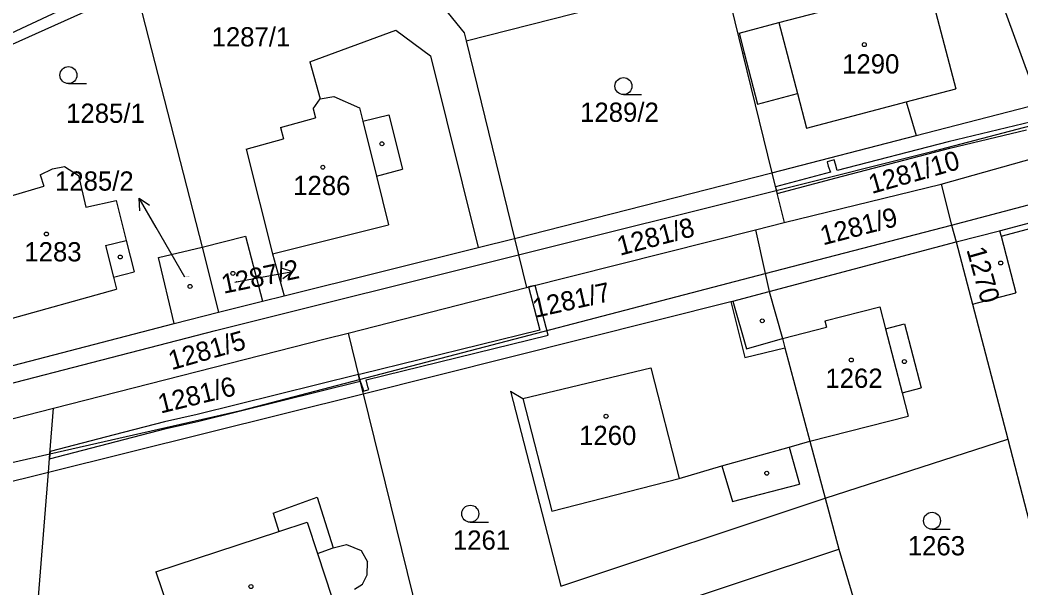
# Model space of a CAD drawing. Extents: x -785744 to -782822, y -1067550 to -1063910.
# Drawn here: x -783987.3 to -783898.8, y -1065560.7 to -1065510.5 of the extents above; entities that cross this region are included whole.
import ezdxf

# ---------------------------------------------------------------- set-up
doc = ezdxf.new("R2010")
doc.units = 0
for name, color, linetype in [('Hranice parcel', 7, 'Continuous'), ('Parcelní čísla', 7, 'Continuous'), ('Pop_ČP_popisy', 7, 'Continuous'), ('Vnitřní kresba', 7, 'Continuous'), ('Věcná břemena k části', 7, 'Continuous'), ('Značky budov', 7, 'Continuous'), ('Značky kultur', 7, 'Continuous')]:
    doc.layers.add(name, color=color, linetype=linetype)

msp = doc.modelspace()

# ---------------------------------------------------------------- linework, layer by layer
at = {"layer": 'Hranice parcel'}
for p, q in [((-783975.05, -1065531.47), (-783971.19, -1065530.54)), ((-783973.64, -1065537.3), (-783975.05, -1065531.47)), ((-783973.64, -1065537.3), (-783969.73, -1065536.28)), ((-783992, -1065542.06), (-783973.64, -1065537.3))]:
    msp.add_line(p, q, dxfattribs=at)
for points in [[(-783952.12, -1065506.54), (-783948.03, -1065511.6)], [(-783947.86, -1065512.3), (-783925.12, -1065506.5)], [(-783925.12, -1065506.5), (-783923.43, -1065513.39)], [(-784005.69, -1065520.57), (-783977.03, -1065507.69)], [(-783977.03, -1065507.69), (-783971.19, -1065530.54)], [(-783920.22, -1065510.7), (-783908.6, -1065507.67)], [(-783900.88, -1065507.94), (-783897.27, -1065517.88)], [(-783923.75, -1065511.63), (-783920.22, -1065510.7)], [(-783961.66, -1065514.18), (-783954.06, -1065511.37)], [(-783954.06, -1065511.37), (-783951.01, -1065513.65)], [(-783948.03, -1065511.6), (-783947.86, -1065512.3)], [(-783923.75, -1065511.63), (-783923.3, -1065513.36)], [(-783947.86, -1065512.3), (-783943.58, -1065529.78)], [(-783951.01, -1065513.65), (-783946.81, -1065530.58)], [(-783923.43, -1065513.39), (-783923.3, -1065513.36)], [(-783923.43, -1065513.39), (-783920.84, -1065523.98)], [(-783961.66, -1065514.18), (-783960.76, -1065517.44)], [(-783961.38, -1065518.33), (-783960.76, -1065517.44)], [(-783908.11, -1065520.68), (-783897.27, -1065517.88)], [(-783961.38, -1065518.33), (-783961.16, -1065519.11)], [(-783964.25, -1065519.96), (-783961.16, -1065519.11)], [(-783964.25, -1065519.96), (-783963.98, -1065520.96)], [(-783920.84, -1065523.98), (-783908.11, -1065520.68)], [(-783967.29, -1065521.88), (-783963.98, -1065520.96)], [(-783967.29, -1065521.88), (-783964.97, -1065531.13)], [(-783905.9, -1065524.97), (-783895.73, -1065522.13)], [(-783984.39, -1065523.63), (-783983.34, -1065523.42)], [(-783983.34, -1065523.42), (-783982.1, -1065524.21)], [(-783900.73, -1065529.09), (-783878.71, -1065523.24)], [(-783985.48, -1065524.15), (-783984.39, -1065523.63)], [(-783985.48, -1065524.15), (-783985.18, -1065525.14)], [(-783982.1, -1065524.21), (-783981.47, -1065527.01)], [(-783943.58, -1065529.78), (-783920.84, -1065523.98)], [(-783920.84, -1065523.98), (-783920.46, -1065525.53)], [(-783988.13, -1065526.04), (-783985.18, -1065525.14)], [(-783919.75, -1065528.36), (-783905.9, -1065524.97)], [(-783905.9, -1065524.97), (-783904.99, -1065528.59)], [(-783920.46, -1065525.53), (-783919.75, -1065528.36)], [(-783981.47, -1065527.01), (-783978.78, -1065526.42)], [(-783978.78, -1065526.42), (-783977.89, -1065529.94)], [(-783922.28, -1065529), (-783919.75, -1065528.36)], [(-783904.99, -1065528.59), (-783904.57, -1065530.06)], [(-783971.19, -1065530.54), (-783967.34, -1065529.56)], [(-783967.34, -1065529.56), (-783965.86, -1065535.32)], [(-783942.52, -1065534.11), (-783922.28, -1065529)], [(-783922.28, -1065529), (-783921.43, -1065532.88)], [(-783904.57, -1065530.06), (-783900.73, -1065529.09)], [(-783900.73, -1065529.09), (-783900.6, -1065529.57)], [(-783900.6, -1065529.57), (-783899.3, -1065534.58)], [(-783977.89, -1065529.94), (-783977.19, -1065532.73)], [(-783971.19, -1065530.54), (-783969.73, -1065536.28)], [(-783946.81, -1065530.58), (-783943.58, -1065529.78)], [(-783943.58, -1065529.78), (-783943.23, -1065531.22)], [(-783921.08, -1065534.47), (-783904.57, -1065530.06)], [(-783904.57, -1065530.06), (-783903.12, -1065535.58)], [(-783964.97, -1065531.13), (-783963.95, -1065534.84)], [(-783963.95, -1065534.84), (-783946.81, -1065530.58)], [(-783943.23, -1065531.22), (-783942.52, -1065534.11)], [(-783979.01, -1065533.19), (-783977.19, -1065532.73)], [(-783979.01, -1065533.19), (-783978.75, -1065534.24)], [(-783921.43, -1065532.88), (-783921.08, -1065534.47)], [(-783988.66, -1065537.02), (-783978.75, -1065534.24)], [(-783965.86, -1065535.32), (-783963.95, -1065534.84)], [(-783958.28, -1065538.13), (-783942.52, -1065534.11)], [(-783924.29, -1065535.31), (-783921.08, -1065534.47)], [(-783903.12, -1065535.58), (-783899.3, -1065534.58)], [(-783969.73, -1065536.28), (-783965.86, -1065535.32)], [(-783956.95, -1065543.51), (-783924.48, -1065535.35)], [(-783924.48, -1065535.35), (-783924.29, -1065535.31)], [(-783924.48, -1065535.35), (-783923.24, -1065540.3)], [(-783903.12, -1065535.58), (-783900.01, -1065547.51)], [(-783960.31, -1065538.64), (-783958.28, -1065538.13)], [(-783958.28, -1065538.13), (-783957.27, -1065542.22)], [(-783984.31, -1065544.77), (-783960.31, -1065538.64)], [(-783923.24, -1065540.3), (-783919.69, -1065539.44)], [(-783919.69, -1065539.44), (-783917.48, -1065547.68)], [(-783942.84, -1065543.92), (-783931.54, -1065541.19)], [(-783931.54, -1065541.19), (-783929.03, -1065550.97)], [(-783957.27, -1065542.22), (-783956.95, -1065543.51)], [(-783984.76, -1065550.42), (-783956.95, -1065543.51)], [(-783956.95, -1065543.51), (-783950.64, -1065569.09)], [(-783943.93, -1065543.26), (-783942.84, -1065543.92)], [(-783943.93, -1065543.26), (-783939.5, -1065560.5)], [(-783998.59, -1065548.41), (-783984.31, -1065544.77)], [(-783984.63, -1065548.8), (-783984.31, -1065544.77)], [(-783925.26, -1065549.87), (-783919.33, -1065548.2)], [(-783919.33, -1065548.2), (-783917.48, -1065547.68)], [(-783917.48, -1065547.68), (-783916.13, -1065552.73)], [(-783916.13, -1065552.73), (-783900.01, -1065547.51)], [(-783900.01, -1065547.51), (-783896.64, -1065560.47)], [(-783984.76, -1065550.42), (-783984.63, -1065548.8)], [(-783929.03, -1065550.97), (-783925.26, -1065549.87)], [(-784043.34, -1065564.97), (-783984.76, -1065550.42)], [(-783986.48, -1065572.06), (-783984.76, -1065550.42)], [(-783964.92, -1065554.05), (-783961.02, -1065552.62)], [(-783961.02, -1065552.62), (-783959.6, -1065557.1)], [(-783939.5, -1065560.5), (-783916.13, -1065552.73)], [(-783916.13, -1065552.73), (-783914.93, -1065557.22)], [(-783964.92, -1065554.05), (-783964.4, -1065555.65)], [(-783975.26, -1065559.23), (-783964.4, -1065555.65)], [(-783959.6, -1065557.1), (-783958.42, -1065556.8)], [(-783958.42, -1065556.8), (-783957.13, -1065557.35)], [(-783957.13, -1065557.35), (-783956.57, -1065558.34)], [(-783932.94, -1065563.21), (-783914.93, -1065557.22)], [(-783914.93, -1065557.22), (-783912.6, -1065565.1)], [(-783956.59, -1065559.49), (-783956.57, -1065558.34)], [(-783975.26, -1065559.23), (-783971.94, -1065569.04)], [(-783957.02, -1065560.32), (-783956.59, -1065559.49)], [(-783957.73, -1065560.77), (-783957.02, -1065560.32)]]:
    msp.add_lwpolyline(points, dxfattribs=at)
at = {"layer": 'Pop_ČP_popisy'}
for p, q in [((-783975.25, -1065528.8), (-783976.752, -1065526.203)), ((-783966.12, -1065533.22), (-783963.169, -1065532.678))]:
    msp.add_line(p, q, dxfattribs=at)
for points in [[(-783976.684, -1065527.319), (-783976.752, -1065526.203), (-783975.819, -1065526.818)], [(-783972.71, -1065533.19), (-783975.25, -1065528.8)], [(-783964.243, -1065532.367), (-783963.169, -1065532.678), (-783964.063, -1065533.351)], [(-783968.29, -1065533.62), (-783966.12, -1065533.22)]]:
    msp.add_lwpolyline(points, dxfattribs=at)
at = {"layer": 'Vnitřní kresba'}
for points in [[(-784005.4, -1065519.74), (-783968.91, -1065502.66)], [(-783906.36, -1065509.84), (-783904.6, -1065516.56)], [(-783920.22, -1065510.7), (-783918.58, -1065516.97)], [(-783923.3, -1065513.36), (-783922.11, -1065517.9)], [(-783960.76, -1065517.44), (-783959.54, -1065517.22)], [(-783959.54, -1065517.22), (-783957.29, -1065518.23)], [(-783922.11, -1065517.9), (-783918.58, -1065516.97)], [(-783918.58, -1065516.97), (-783917.78, -1065520.02)], [(-783908.99, -1065517.71), (-783904.6, -1065516.56)], [(-783917.78, -1065520.02), (-783908.99, -1065517.71)], [(-783908.99, -1065517.71), (-783908.11, -1065520.68)], [(-783957.29, -1065518.23), (-783957, -1065519.4)], [(-783957, -1065519.4), (-783954.7, -1065518.86)], [(-783954.7, -1065518.86), (-783953.49, -1065523.64)], [(-783957, -1065519.4), (-783955.78, -1065524.28)], [(-783906.59, -1065522.07), (-783896.7, -1065519.46)], [(-783920.46, -1065525.53), (-783906.59, -1065522.07)], [(-783904.99, -1065528.59), (-783879.11, -1065521.77)], [(-783955.78, -1065524.28), (-783953.49, -1065523.64)], [(-783955.78, -1065524.28), (-783954.71, -1065528.56)], [(-783900.6, -1065529.57), (-783878.58, -1065523.72)], [(-783943.23, -1065531.22), (-783920.46, -1065525.53)], [(-783964.97, -1065531.13), (-783954.71, -1065528.56)], [(-783921.43, -1065532.88), (-783904.99, -1065528.59)], [(-783979.71, -1065530.4), (-783977.89, -1065529.94)], [(-783979.71, -1065530.4), (-783979.01, -1065533.19)], [(-783970, -1065537.9), (-783943.23, -1065531.22)], [(-783957.27, -1065542.22), (-783921.43, -1065532.88)], [(-783921.08, -1065534.47), (-783919.92, -1065538.61)], [(-783924.29, -1065535.31), (-783923.08, -1065539.52)], [(-783916.17, -1065537.04), (-783911.31, -1065535.81)], [(-783911.31, -1065535.81), (-783910.8, -1065537.76)], [(-783919.92, -1065538.61), (-783916.02, -1065537.62)], [(-783916.17, -1065537.04), (-783916.02, -1065537.62)], [(-783910.8, -1065537.76), (-783909.12, -1065537.33)], [(-783909.12, -1065537.33), (-783907.66, -1065542.98)], [(-783999.4, -1065545.5), (-783970, -1065537.9)], [(-783910.8, -1065537.76), (-783909.34, -1065543.41)], [(-783923.08, -1065539.52), (-783919.92, -1065538.61)], [(-783919.92, -1065538.61), (-783919.69, -1065539.44)], [(-783967.65, -1065544.93), (-783957.27, -1065542.22)], [(-783909.34, -1065543.41), (-783907.66, -1065542.98)], [(-783909.34, -1065543.41), (-783908.82, -1065545.47)], [(-783942.84, -1065543.92), (-783940.3, -1065553.86)], [(-783984.63, -1065548.8), (-783967.65, -1065544.93)], [(-783917.48, -1065547.68), (-783908.82, -1065545.47)], [(-783919.33, -1065548.2), (-783918.42, -1065551.48)], [(-784037.07, -1065560.77), (-783984.63, -1065548.8)], [(-783925.26, -1065549.87), (-783924.32, -1065553.02)], [(-783940.3, -1065553.86), (-783929.03, -1065550.97)], [(-783924.32, -1065553.02), (-783918.42, -1065551.48)], [(-783964.4, -1065555.65), (-783961.9, -1065554.83)], [(-783961.9, -1065554.83), (-783960.98, -1065557.61)], [(-783960.98, -1065557.61), (-783959.6, -1065557.1)], [(-783960.98, -1065557.61), (-783959.72, -1065561.47)]]:
    msp.add_lwpolyline(points, dxfattribs=at)
at = {"layer": 'Věcná břemena k části'}
for points in [[(-783897.9, -1065519.47), (-783905.28, -1065521.23)], [(-783905.14, -1065521.81), (-783898.34, -1065520.19)], [(-783905.28, -1065521.23), (-783915.08, -1065523.78)], [(-783915.16, -1065524.42), (-783905.14, -1065521.81)], [(-783915.35, -1065522.83), (-783915.97, -1065523.01)], [(-783915.97, -1065523.01), (-783915.87, -1065523.39)], [(-783915.87, -1065523.39), (-783915.66, -1065523.93)], [(-783915.24, -1065523.22), (-783915.35, -1065522.83)], [(-783915.08, -1065523.78), (-783915.24, -1065523.22)], [(-783915.66, -1065523.93), (-783920.54, -1065525.22)], [(-783920.54, -1065525.22), (-783920.39, -1065525.81)], [(-783920.39, -1065525.81), (-783915.16, -1065524.42)], [(-783941.75, -1065533.92), (-783942.34, -1065534.06)], [(-783942.34, -1065534.06), (-783941.36, -1065537.88)], [(-783940.62, -1065538.32), (-783941.75, -1065533.92)], [(-783941.36, -1065537.88), (-783957.17, -1065541.75)], [(-783956.7, -1065542.25), (-783940.62, -1065538.32)], [(-783957.37, -1065541.8), (-783971.62, -1065545.33)], [(-783957.17, -1065541.75), (-783957.37, -1065541.8)], [(-783957.27, -1065542.22), (-783957.37, -1065541.8)], [(-783957.37, -1065541.8), (-783957.27, -1065542.22)], [(-783971.48, -1065545.91), (-783957.23, -1065542.38)], [(-783957.23, -1065542.38), (-783957.27, -1065542.22)], [(-783957.27, -1065542.22), (-783957.23, -1065542.38)], [(-783957.23, -1065542.38), (-783957, -1065543.02)], [(-783956.53, -1065542.87), (-783956.7, -1065542.25)], [(-783956.46, -1065543.11), (-783956.53, -1065542.87)], [(-783957, -1065543.02), (-783956.92, -1065543.26)], [(-783956.92, -1065543.26), (-783956.46, -1065543.11)], [(-783971.62, -1065545.33), (-783974.5, -1065545.98)], [(-783974.5, -1065545.98), (-783978.94, -1065547.12)], [(-783974.36, -1065546.56), (-783971.48, -1065545.91)], [(-783978.94, -1065547.12), (-783984.61, -1065548.6)], [(-783978.78, -1065547.7), (-783974.36, -1065546.56)], [(-783984.67, -1065549.23), (-783978.78, -1065547.7)], [(-783984.63, -1065548.8), (-783984.67, -1065549.23)], [(-783984.61, -1065548.6), (-783984.63, -1065548.8)]]:
    msp.add_lwpolyline(points, dxfattribs=at)
at = {"layer": 'Značky budov'}
for centre in [(-783912.68, -1065512.65), (-783955.3, -1065521.41), (-783960.52, -1065523.48), (-783984.94, -1065529.38), (-783978.42, -1065531.41), (-783900.63, -1065531.94), (-783968.47, -1065532.86), (-783972.25, -1065534.01), (-783921.7, -1065537.05), (-783913.83, -1065540.51), (-783909.14, -1065540.65), (-783935.5, -1065545.48), (-783921.3, -1065550.51), (-783966.87, -1065560.53)]:
    msp.add_circle(centre, 0.175, dxfattribs=at)
at = {"layer": 'Značky kultur'}
for p, q in [((-783983, -1065516.09), (-783981.4, -1065516.09)), ((-783933.96, -1065517.06), (-783932.36, -1065517.06)), ((-783947.49, -1065554.84), (-783945.89, -1065554.84)), ((-783906.7, -1065555.46), (-783905.1, -1065555.46))]:
    msp.add_line(p, q, dxfattribs=at)
for centre in [(-783983, -1065515.34), (-783933.96, -1065516.31), (-783947.49, -1065554.09), (-783906.7, -1065554.71)]:
    msp.add_circle(centre, 0.75, dxfattribs=at)

# ---------------------------------------------------------------- texts
at = {"layer": 'Parcelní čísla'}
for s, height, p in [('1287/1', 1.7, (-783970.35, -1065512.81)), ('1290', 1.7, (-783914.64, -1065515.2)), ('1285/1', 1.7, (-783983.2, -1065519.56)), ('1289/2', 1.7, (-783937.79, -1065519.47)), ('1286', 1.7, (-783963.14, -1065525.94)), ('1283', 1.7, (-783986.89, -1065531.8)), ('1285/2', 0.1, (-783972.71, -1065533.19)), ('1287/2', 0.1, (-783968.29, -1065533.62)), ('1262', 1.7, (-783916.12, -1065542.97)), ('1260', 1.7, (-783937.88, -1065548.02)), ('1261', 1.7, (-783949.03, -1065557.27)), ('1263', 1.7, (-783908.84, -1065557.77))]:
    msp.add_text(s, height=height, dxfattribs=at).set_placement(p)
for s, rotation, p in [('1281/10', 15.88455, (-783912.02, -1065525.85)), ('1281/9', 14.60178, (-783916.33, -1065530.39)), ('1281/8', 14.84226, (-783934.27, -1065531.31)), ('1270', 285.68592, (-783903.67, -1065530.76)), ('1281/7', 12.65634, (-783941.77, -1065536.8)), ('1281/5', 15.99417, (-783973.88, -1065541.42)), ('1281/6', 13.77468, (-783974.85, -1065545.25))]:
    msp.add_text(s, height=1.7, rotation=rotation, dxfattribs=at).set_placement(p)
at = {"layer": 'Pop_ČP_popisy'}
msp.add_text('1285/2', height=1.7, dxfattribs=at).set_placement((-783984.181, -1065525.55))
msp.add_text('1287/2', height=1.7, rotation=11.68443, dxfattribs=at).set_placement((-783969.294, -1065534.667))

doc.saveas('drawing.dxf')
